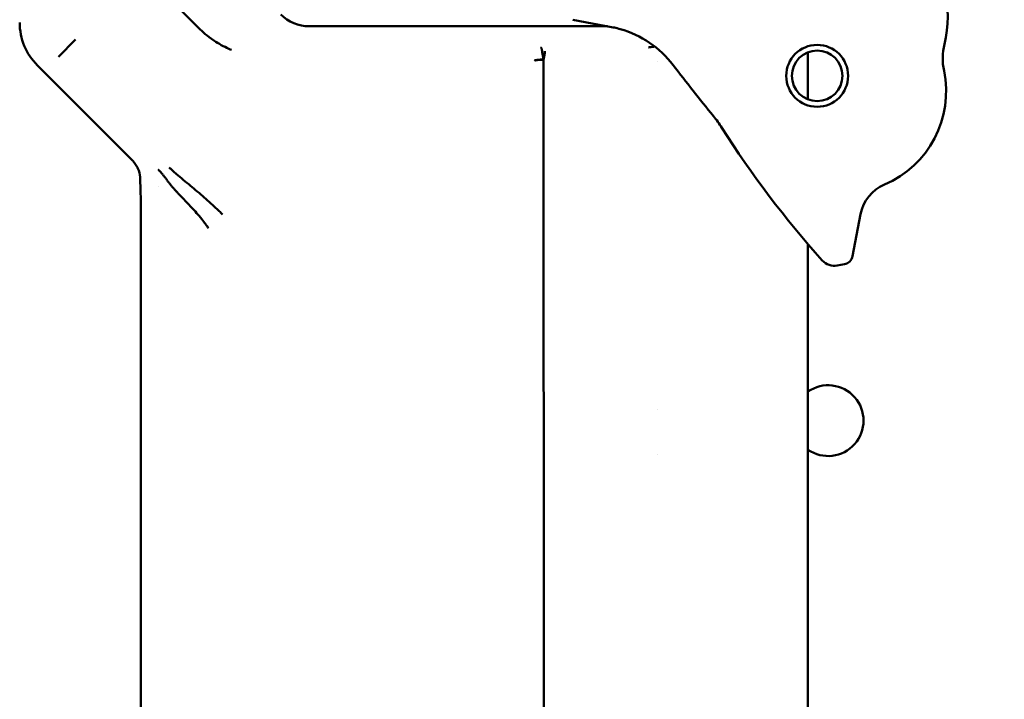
# Model space of a CAD drawing. Header units: millimetres. Extents: x 0 to 14369, y -869 to 2970.
# Tile 260 of 656: x 2110 to 2158, y 329 to 363. Entities that reach past the tile are written whole.
import ezdxf

# ---------------------------------------------------------------- set-up
doc = ezdxf.new("R2010")
doc.units = ezdxf.units.MM
doc.header["$LTSCALE"] = 10
doc.layers.add('Detailumgrenzung (ISO)', color=7, linetype='Continuous', lineweight=25)
doc.layers.add('Sichtbar (ISO)', color=7, linetype='Continuous', lineweight=50)

# ---------------------------------------------------------------- blocks, each defined once
blk = doc.blocks.new('2DDetail3')
at = {"layer": 'Detailumgrenzung (ISO)'}
blk.add_circle((191.4219, 29.8398), 30.9875, dxfattribs=at)

msp = doc.modelspace()

# ---------------------------------------------------------------- linework, layer by layer
at = {"layer": 'Sichtbar (ISO)'}
for p, q in [((2118.373, 362.301), (2116.429, 364.244)), ((2136.881, 362.711), (2138.804, 362.347)), ((2138.607, 362.385), (2123.846, 362.385)), ((2112.284, 361.729), (2111.436, 360.882)), ((2148.518, 361.098), (2148.518, 358.771)), ((2135.492, 233.147), (2135.441, 360.736)), ((2110.395, 360.451), (2115.088, 355.758)), ((2116.365, 354.481), (2116.365, 354.481)), ((2150.723, 351.02), (2151.114, 353.088)), ((2115.518, 352.59), (2115.518, 234.922)), ((2148.518, 351.611), (2148.518, 233.56)), ((2149.968, 350.554), (2150.325, 350.622)), ((2141.05, 343.457), (2141.05, 343.457)), ((2141.05, 341.224), (2141.05, 341.224))]:
    msp.add_line(p, q, dxfattribs=at)
for radius in [1.53, 1.25]:
    msp.add_circle((2148.974, 359.935), radius, dxfattribs=at)
for centre, radius, start, end in [((2149.434, 362.901), 6, 346.5094, 38.4839), ((2123.846, 364.385), 2, 225, 270), ((2137.874, 357.434), 5, 37.3755, 74.3202), ((2158.186, 360.801), 3, 166.5094, 191.8074), ((2138.911, 362.144), 2.6, 325.335, 325.3353), ((2221.315, 421.173), 100, 217.37547, 219.21696), ((2150.355, 359.164), 5, 292.9061, 11.8074), ((2139.191, 354.154), 6, 32.3985, 39.217), ((2186.474, 384.159), 50, 212.3985, 221.8399), ((2153.08, 352.716), 2, 112.9061, 169.2785), ((2149.819, 351.34), 0.8, 221.8399, 280.7597), ((2150.232, 351.113), 0.5, 280.7597, 349.2785), ((2149.518, 342.885), 1.75, 235.1501, 124.8499), ((2149.518, 342.885), 1.75, 235.1501, 124.8499)]:
    msp.add_arc(centre, radius, start, end, dxfattribs=at)
for centre, major_axis, ratio, start_param, end_param in [((2112.522, 362.573), (2.776, 1.15), 0.998395, 2.749558, 3.533724), ((2135.497, 360.693), (-0.506, 0), 0.111594, 4.830096, 6.229362), ((2115.413, 352.694), (-0.004, 2.83), 0.037007, 4.675297, 5.62001)]:
    msp.add_ellipse(centre, major_axis=major_axis, ratio=ratio, start_param=start_param, end_param=end_param, dxfattribs=at)
for points, knots in [([(2118.373, 362.301), (2118.556, 362.117), (2118.805, 361.897), (2119.364, 361.523), (2119.61, 361.387), (2119.908, 361.254), (2119.95, 361.235), (2119.992, 361.218)], [-0.2006098, -0.2006098, -0.2006098, -0.2006098, -0.0841437, -0.0841437, 0, 0, 0.0136769, 0.0136769, 0.0136769, 0.0136769]), ([(2138.804, 362.347), (2138.851, 362.338), (2138.898, 362.329), (2138.945, 362.318), (2138.992, 362.308), (2139.039, 362.297), (2139.086, 362.285), (2139.132, 362.274), (2139.179, 362.261), (2139.225, 362.248)], [0, 0, 0, 0, 0.333333, 0.333333, 0.333333, 0.666667, 0.666667, 0.666667, 1, 1, 1, 1]), ([(2135.304, 361.335), (2135.307, 361.334), (2135.31, 361.332), (2135.313, 361.329), (2135.316, 361.326), (2135.32, 361.322), (2135.323, 361.317), (2135.329, 361.307), (2135.335, 361.293), (2135.341, 361.276), (2135.346, 361.258), (2135.351, 361.238), (2135.355, 361.214), (2135.356, 361.213), (2135.356, 361.212), (2135.356, 361.211)], [0, 0, 0, 0, 0.0634764, 0.0634764, 0.0634764, 0.1269295, 0.1269295, 0.1269295, 0.2537862, 0.2537862, 0.2537862, 0.38061, 0.38061, 0.38061, 0.3860233, 0.3860233, 0.3860233, 0.3860233]), ([(2135.356, 361.211), (2135.36, 361.189), (2135.364, 361.164), (2135.368, 361.137), (2135.372, 361.109), (2135.377, 361.079), (2135.382, 361.047), (2135.387, 361.016), (2135.392, 360.983), (2135.398, 360.948), (2135.402, 360.931), (2135.405, 360.914), (2135.408, 360.896), (2135.41, 360.884), (2135.413, 360.871), (2135.415, 360.859)], [0.3860233, 0.3860233, 0.3860233, 0.3860233, 0.5074409, 0.5074409, 0.5074409, 0.6343191, 0.6343191, 0.6343191, 0.7612846, 0.7612846, 0.7612846, 0.8253664, 0.8253664, 0.8253664, 0.869815, 0.869815, 0.869815, 0.869815]), ([(2135.457, 360.833), (2135.458, 360.839), (2135.46, 360.844), (2135.461, 360.85), (2135.468, 360.887), (2135.475, 360.923), (2135.48, 360.957), (2135.486, 360.992), (2135.49, 361.025), (2135.492, 361.056), (2135.494, 361.088), (2135.495, 361.117), (2135.494, 361.145), (2135.494, 361.15), (2135.494, 361.156), (2135.494, 361.161)], [0.0935911, 0.0935911, 0.0935911, 0.0935911, 0.1135789, 0.1135789, 0.1135789, 0.2402105, 0.2402105, 0.2402105, 0.3668421, 0.3668421, 0.3668421, 0.4934737, 0.4934737, 0.4934737, 0.5193725, 0.5193725, 0.5193725, 0.5193725]), ([(2140.626, 361.343), (2140.636, 361.344), (2140.647, 361.345), (2140.657, 361.346), (2140.668, 361.347), (2140.678, 361.348), (2140.689, 361.349), (2140.71, 361.352), (2140.73, 361.354), (2140.751, 361.357), (2140.792, 361.363), (2140.832, 361.37), (2140.873, 361.377), (2140.893, 361.381), (2140.913, 361.385), (2140.933, 361.39)], [0.0000001, 0.0000001, 0.0000001, 0.0000001, 0.0374238, 0.0374238, 0.0374238, 0.0745736, 0.0745736, 0.0745736, 0.1480851, 0.1480851, 0.1480851, 0.2921711, 0.2921711, 0.2921711, 0.3633346, 0.3633346, 0.3633346, 0.3633346]), ([(2135.441, 360.736), (2135.434, 360.736), (2135.426, 360.736), (2135.419, 360.736), (2135.412, 360.736), (2135.405, 360.735), (2135.397, 360.735), (2135.383, 360.735), (2135.369, 360.734), (2135.355, 360.734), (2135.326, 360.733), (2135.298, 360.731), (2135.272, 360.73), (2135.245, 360.728), (2135.22, 360.727), (2135.196, 360.725), (2135.172, 360.723), (2135.15, 360.721), (2135.129, 360.718), (2135.109, 360.716), (2135.091, 360.713), (2135.074, 360.711), (2135.058, 360.708), (2135.044, 360.705), (2135.032, 360.702), (2135.021, 360.699), (2135.012, 360.696), (2135.005, 360.692), (2135.002, 360.691), (2134.999, 360.689), (2134.997, 360.687), (2134.995, 360.685), (2134.994, 360.684), (2134.993, 360.682)], [0, 0, 0, 0, 0.03125, 0.03125, 0.03125, 0.0625, 0.0625, 0.0625, 0.125, 0.125, 0.125, 0.25, 0.25, 0.25, 0.375, 0.375, 0.375, 0.5, 0.5, 0.5, 0.625, 0.625, 0.625, 0.75, 0.75, 0.75, 0.875, 0.875, 0.875, 0.9375, 0.9375, 0.9375, 1, 1, 1, 1]), ([(2135.415, 360.859), (2135.416, 360.854), (2135.417, 360.849), (2135.418, 360.843), (2135.422, 360.825), (2135.426, 360.808), (2135.429, 360.79), (2135.431, 360.781), (2135.433, 360.772), (2135.435, 360.763)], [0.869815, 0.869815, 0.869815, 0.869815, 0.8885003, 0.8885003, 0.8885003, 0.9522558, 0.9522558, 0.9522558, 0.9840545, 0.9840545, 0.9840545, 0.9840545]), ([(2115.088, 355.758), (2115.124, 355.722), (2115.154, 355.689), (2115.208, 355.623), (2115.232, 355.591), (2115.299, 355.493), (2115.336, 355.428), (2115.43, 355.221), (2115.467, 355.072), (2115.474, 354.925)], [-0.4126951, -0.4126951, -0.4126951, -0.4126951, -0.3976198, -0.3976198, -0.3825446, -0.3825446, -0.352394, -0.352394, -0.2922642, -0.2922642, -0.2922642, -0.2922642]), ([(2116.972, 354.558), (2116.962, 354.571), (2116.951, 354.585), (2116.941, 354.598), (2116.931, 354.611), (2116.921, 354.625), (2116.912, 354.638), (2116.892, 354.663), (2116.873, 354.689), (2116.854, 354.714), (2116.818, 354.762), (2116.783, 354.809), (2116.749, 354.854), (2116.716, 354.898), (2116.684, 354.939), (2116.654, 354.978), (2116.625, 355.016), (2116.597, 355.051), (2116.57, 355.084), (2116.518, 355.148), (2116.473, 355.2), (2116.438, 355.235), (2116.42, 355.253), (2116.405, 355.267), (2116.392, 355.276), (2116.386, 355.281), (2116.381, 355.285), (2116.376, 355.288), (2116.371, 355.291), (2116.368, 355.293), (2116.365, 355.294)], [0.0000821, 0.0000821, 0.0000821, 0.0000821, 0.0340482, 0.0340482, 0.0340482, 0.0677061, 0.0677061, 0.0677061, 0.1338996, 0.1338996, 0.1338996, 0.2621607, 0.2621607, 0.2621607, 0.385749, 0.385749, 0.385749, 0.5057283, 0.5057283, 0.5057283, 0.7427433, 0.7427433, 0.7427433, 0.8675227, 0.8675227, 0.8675227, 0.9326744, 0.9326744, 0.9326744, 1, 1, 1, 1]), ([(2116.913, 355.405), (2116.925, 355.393), (2116.95, 355.37), (2117, 355.323), (2117.089, 355.242), (2117.219, 355.127), (2117.38, 354.989), (2117.599, 354.805), (2117.88, 354.573), (2118.334, 354.196), (2118.788, 353.806), (2119.174, 353.45), (2119.39, 353.243), (2119.496, 353.138), (2119.549, 353.086)], [0, 0, 0, 0, 0.015502, 0.031008, 0.062031, 0.124124, 0.186294, 0.24854, 0.373325, 0.498955, 0.750268, 0.875378, 0.937821, 1, 1, 1, 1]), ([(2118.86, 352.396), (2118.824, 352.45), (2118.746, 352.56), (2118.633, 352.714), (2118.391, 353.017), (2118.15, 353.288), (2117.895, 353.562), (2117.654, 353.813), (2117.411, 354.067), (2117.296, 354.191), (2117.183, 354.314), (2117.077, 354.433), (2117.024, 354.496), (2116.997, 354.527), (2116.98, 354.548), (2116.972, 354.558)], [0, 0, 0, 0, 0.073141, 0.146078, 0.248744, 0.351077, 0.453292, 0.555453, 0.657541, 0.729904, 0.802452, 0.875232, 0.926846, 0.963401, 1, 1, 1, 1])]:
    msp.add_open_spline(points, degree=3, knots=knots, dxfattribs=at)
for points in [[(2135.435, 360.763), (2135.436, 360.758), (2135.437, 360.754), (2135.438, 360.749)], [(2135.438, 360.75), (2135.445, 360.778), (2135.451, 360.806), (2135.457, 360.833)], [(2135.438, 360.749), (2135.439, 360.745), (2135.44, 360.741), (2135.441, 360.736)]]:
    msp.add_open_spline(points, degree=3, dxfattribs=at)

# ---------------------------------------------------------------- block references
at = {"layer": 'Detailumgrenzung (ISO)', "xscale": 10, "yscale": 10, "zscale": 10}
msp.add_blockref('2DDetail3', (0, 0), dxfattribs=at)

doc.saveas('drawing.dxf')
